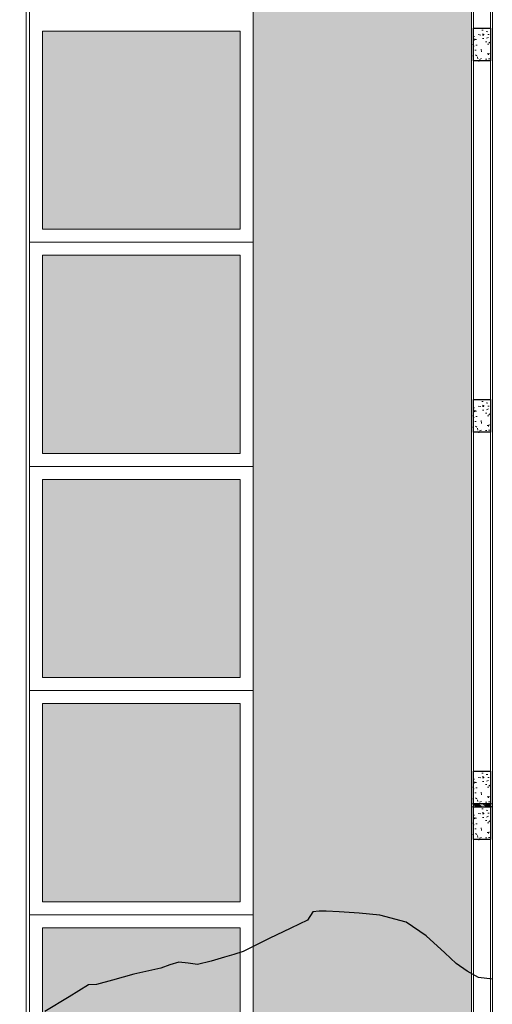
# Model space of a CAD drawing. Header units: millimetres. Extents: x -8931983 to 9630244, y 4 to 18563053.
# Tile 263 of 329: x 349158.29 to 349161.92, y 9282004.57 to 9282012.12. Entities that reach past the tile are written whole.
import ezdxf

# ---------------------------------------------------------------- set-up
doc = ezdxf.new("R2010")
doc.units = ezdxf.units.MM
doc.linetypes.add('CONTINUA', pattern=[0])
for name, color, linetype, lineweight in [('.', 7, 'Continuous', 0), ('0_ CUNETAS', 151, 'Continuous', 5), ('Cerco Perimetrico', 151, 'Continuous', 18), ('CUNETAS', 5, 'Continuous', 0), ('HIERVA', 108, 'Continuous', 0), ('JUNTAS DE DILATACIÓN', 160, 'CONTINUA', 9), ('TARRAJEO', 32, 'Continuous', 0), ('vereda', 254, 'Continuous', 5)]:
    doc.layers.add(name, color=color, linetype=linetype, lineweight=lineweight)
for name, color, linetype, lineweight, true_color in [('0_COLUMNA ACHURADO', 250, 'Continuous', 0, 0x363636), ('0_PISOS', 252, 'Continuous', 0, 0x8a8a8a), ('PISO Cemento pulido', 254, 'Continuous', 5, 0xd1d1d1)]:
    doc.layers.add(name, color=color, linetype=linetype, lineweight=lineweight, true_color=true_color)
doc.layers.add('C-TOPO', color=7, linetype='Continuous')
doc.layers.add('COLUMNA T.E', color=6, linetype='Continuous')

# ---------------------------------------------------------------- blocks, each defined once
blk = doc.blocks.new('topooooo')
at = {"layer": 'C-TOPO', "color": 252, "linetype": 'Continuous', "lineweight": 25, "true_color": 0x939598, "elevation": 2.118, "flags": 128}
blk.add_lwpolyline([(-121.7106, -132.2572), (-121.8019, -132.314), (-121.8993, -132.3327), (-122.0013, -132.3407), (-122.1203, -132.334), (-122.3142, -132.3251), (-122.4997, -132.3423), (-122.6915, -132.4287), (-122.8224, -132.5196), (-122.9481, -132.6072), (-123.028, -132.6674), (-123.0691, -132.7038), (-123.1037, -132.7383), (-123.0948, -132.814), (-123.1539, -132.9418), (-123.2326, -133.1094), (-123.2819, -133.2247), (-123.3214, -133.314), (-123.3617, -133.3765), (-123.404, -133.438), (-123.4648, -133.5279), (-123.528, -133.6137), (-123.5897, -133.6523), (-123.6509, -133.6911), (-123.6908, -133.7512), (-123.7283, -133.814), (-123.7859, -133.8889), (-123.8585, -133.9835), (-123.9555, -134.1221), (-124.028, -134.2267), (-124.0748, -134.2672), (-124.1294, -134.4339), (-124.2033, -134.6387)], dxfattribs=at)
blk = doc.blocks.new('red drenaje')
at = {"layer": '0_ CUNETAS', "lineweight": 0}
blk.add_line((7.305, 111.023), (7.305, 73.493, 0), dxfattribs=at)

msp = doc.modelspace()

# ---------------------------------------------------------------- hatches: boundary and pattern name
at = {"layer": '.', "true_color": 0xadddf7, "transparency": 33554572}
h = msp.add_hatch(color=141, dxfattribs=at)
h.dxf.hatch_style = 1
h.paths.add_polyline_path([(349161.92152, 9282006.08139), (349161.92152, 9282006.10639), (349161.76152, 9282006.10639), (349161.76152, 9282006.08139)])
at = {"layer": '0_COLUMNA ACHURADO'}
h = msp.add_hatch(dxfattribs=at)
h.set_pattern_fill('AR-CONC', color=256, scale=0.00088, angle=180)
h.set_pattern_definition([(229.9999995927, (9631079.37741, 8932891.00994), (-0.1603225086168, 0.014026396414), [0.016764, -0.184404]), (174.9999995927, (9631079.37741, 8932891.00994), (0.0310142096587, -0.1681300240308), [0.0134112, -0.1475237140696]), (280.4514442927, (9631079.36405, 8932891.01111), (-0.129308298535, -0.1541036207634), [0.014247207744, -0.156719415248]), (226.1841995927, (9631079.37741, 8932890.96524), (-0.238549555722, 0.0369972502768), [0.025146, -0.276606]), (276.6355572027, (9631079.35753, 8932890.96832), (-0.2089156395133, -0.217734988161), [0.021370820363, -0.235079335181]), (171.1841507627, (9631079.37741, 8932890.96524), (-0.208915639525, -0.21773498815), [0.0201167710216, -0.2212845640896]), (200.9999995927, (9631079.35506, 8932890.97641), (-0.133420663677, 0.0899933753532), [0.016764, -0.184404]), (145.9999995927, (9631079.35506, 8932890.97641), (-0.0543857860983, -0.162085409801), [0.0134112, -0.1475232]), (251.4514445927, (9631079.34394, 8932890.98391), (-0.1878064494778, -0.0720920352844), [0.014247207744, -0.156719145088]), (217.49999959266, (9631079.377414, 8932891.00994), (-0.00271797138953, -0.07440843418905), [0, -0.14573504, 0, -0.1497584, 0, -0.148082]), (187.4999995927, (9631079.37741, 8932891.00994), (-0.05880130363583, -0.0881589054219), [0, -0.08538464, 0, -0.14238224, 0, -0.0564388]), (147.49999959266, (9631079.42726, 8932891.00994), (-0.119319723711, 0.00504129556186), [0, -0.05588, 0, -0.1743456, 0, -0.2313432]), (137.4999995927, (9631079.44961, 8932891.00994), (-0.1303536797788, -0.0223753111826), [0, -0.072644, 0, -0.11578336, 0, -0.1642872])])
h.paths.add_polyline_path([(349161.90652, 9282012.05639), (349161.77652, 9282012.05639), (349161.77652, 9282011.80639), (349161.90652, 9282011.80639)])
h = msp.add_hatch(dxfattribs=at)
h.set_pattern_fill('AR-CONC', color=256, scale=0.00088, angle=180)
h.set_pattern_definition([(229.9999995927, (9631079.37741, 8932888.15994), (-0.1603225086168, 0.014026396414), [0.016764, -0.184404]), (174.9999995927, (9631079.37741, 8932888.15994), (0.0310142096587, -0.1681300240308), [0.0134112, -0.1475237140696]), (280.4514442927, (9631079.36405, 8932888.16111), (-0.129308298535, -0.1541036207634), [0.014247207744, -0.156719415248]), (226.1841995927, (9631079.37741, 8932888.11524), (-0.238549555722, 0.0369972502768), [0.025146, -0.276606]), (276.6355572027, (9631079.35753, 8932888.11832), (-0.2089156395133, -0.217734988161), [0.021370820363, -0.235079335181]), (171.1841507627, (9631079.37741, 8932888.11524), (-0.208915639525, -0.21773498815), [0.0201167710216, -0.2212845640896]), (200.9999995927, (9631079.35506, 8932888.12641), (-0.133420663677, 0.0899933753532), [0.016764, -0.184404]), (145.9999995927, (9631079.35506, 8932888.12641), (-0.0543857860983, -0.162085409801), [0.0134112, -0.1475232]), (251.4514445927, (9631079.34394, 8932888.13391), (-0.1878064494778, -0.0720920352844), [0.014247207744, -0.156719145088]), (217.49999959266, (9631079.377414, 8932888.15994), (-0.00271797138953, -0.07440843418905), [0, -0.14573504, 0, -0.1497584, 0, -0.148082]), (187.4999995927, (9631079.37741, 8932888.15994), (-0.05880130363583, -0.0881589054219), [0, -0.08538464, 0, -0.14238224, 0, -0.0564388]), (147.49999959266, (9631079.42726, 8932888.15994), (-0.119319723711, 0.00504129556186), [0, -0.05588, 0, -0.1743456, 0, -0.2313432]), (137.4999995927, (9631079.44961, 8932888.15994), (-0.1303536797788, -0.0223753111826), [0, -0.072644, 0, -0.11578336, 0, -0.1642872])])
h.paths.add_polyline_path([(349161.90652, 9282009.20639), (349161.77652, 9282009.20639), (349161.77652, 9282008.95639), (349161.90652, 9282008.95639)])
h = msp.add_hatch(dxfattribs=at)
h.set_pattern_fill('AR-CONC', color=256, scale=0.00088, angle=180)
h.set_pattern_definition([(229.9999995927, (9631079.37742, 8932885.30994), (-0.1603225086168, 0.014026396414), [0.016764, -0.184404]), (174.9999995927, (9631079.37742, 8932885.30994), (0.0310142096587, -0.1681300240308), [0.0134112, -0.1475237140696]), (280.4514442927, (9631079.36406, 8932885.31111), (-0.129308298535, -0.1541036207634), [0.014247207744, -0.156719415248]), (226.1841995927, (9631079.37742, 8932885.26524), (-0.238549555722, 0.0369972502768), [0.025146, -0.276606]), (276.6355572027, (9631079.35754, 8932885.26832), (-0.2089156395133, -0.217734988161), [0.021370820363, -0.235079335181]), (171.1841507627, (9631079.37742, 8932885.26524), (-0.208915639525, -0.21773498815), [0.0201167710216, -0.2212845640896]), (200.9999995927, (9631079.35507, 8932885.27641), (-0.133420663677, 0.0899933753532), [0.016764, -0.184404]), (145.9999995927, (9631079.35507, 8932885.27641), (-0.0543857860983, -0.162085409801), [0.0134112, -0.1475232]), (251.4514445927, (9631079.34395, 8932885.28391), (-0.1878064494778, -0.0720920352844), [0.014247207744, -0.156719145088]), (217.49999959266, (9631079.37742, 8932885.30994), (-0.00271797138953, -0.07440843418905), [0, -0.14573504, 0, -0.1497584, 0, -0.148082]), (187.4999995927, (9631079.37742, 8932885.30994), (-0.05880130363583, -0.0881589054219), [0, -0.08538464, 0, -0.14238224, 0, -0.0564388]), (147.49999959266, (9631079.42726, 8932885.30994), (-0.119319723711, 0.00504129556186), [0, -0.05588, 0, -0.1743456, 0, -0.2313432]), (137.4999995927, (9631079.44961, 8932885.30994), (-0.1303536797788, -0.0223753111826), [0, -0.072644, 0, -0.11578336, 0, -0.1642872])])
h.paths.add_polyline_path([(349161.90652, 9282006.35639), (349161.77652, 9282006.35639), (349161.77652, 9282006.10639), (349161.90652, 9282006.10639)])
h = msp.add_hatch(dxfattribs=at)
h.set_pattern_fill('AR-CONC', color=256, scale=0.00088, angle=180)
h.set_pattern_definition([(229.9999995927, (9631079.37741, 8932885.03494), (-0.1603225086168, 0.014026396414), [0.016764, -0.184404]), (174.9999995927, (9631079.37741, 8932885.03494), (0.0310142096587, -0.1681300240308), [0.0134112, -0.1475237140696]), (280.4514442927, (9631079.36405, 8932885.03611), (-0.129308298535, -0.1541036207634), [0.014247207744, -0.156719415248]), (226.1841995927, (9631079.37741, 8932884.99024), (-0.238549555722, 0.0369972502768), [0.025146, -0.276606]), (276.6355572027, (9631079.35753, 8932884.99332), (-0.2089156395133, -0.217734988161), [0.021370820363, -0.235079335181]), (171.1841507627, (9631079.37741, 8932884.99024), (-0.208915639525, -0.21773498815), [0.0201167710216, -0.2212845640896]), (200.9999995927, (9631079.35506, 8932885.00141), (-0.133420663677, 0.0899933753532), [0.016764, -0.184404]), (145.9999995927, (9631079.35506, 8932885.00141), (-0.0543857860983, -0.162085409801), [0.0134112, -0.1475232]), (251.4514445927, (9631079.34394, 8932885.00891), (-0.1878064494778, -0.0720920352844), [0.014247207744, -0.156719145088]), (217.49999959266, (9631079.377414, 8932885.03494), (-0.00271797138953, -0.07440843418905), [0, -0.14573504, 0, -0.1497584, 0, -0.148082]), (187.4999995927, (9631079.37741, 8932885.03494), (-0.05880130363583, -0.0881589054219), [0, -0.08538464, 0, -0.14238224, 0, -0.0564388]), (147.49999959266, (9631079.42726, 8932885.03494), (-0.119319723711, 0.00504129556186), [0, -0.05588, 0, -0.1743456, 0, -0.2313432]), (137.4999995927, (9631079.44961, 8932885.03494), (-0.1303536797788, -0.0223753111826), [0, -0.072644, 0, -0.11578336, 0, -0.1642872])])
h.paths.add_polyline_path([(349161.90652, 9282006.08139), (349161.77652, 9282006.08139), (349161.77652, 9282005.83139), (349161.90652, 9282005.83139)])
at = {"layer": 'HIERVA', "lineweight": 0, "true_color": 0x136734, "transparency": 33554610}
h = msp.add_hatch(dxfattribs=at)
h.set_pattern_fill('GRASS', color=116, scale=0.012, angle=-114.506506)
h.set_pattern_definition([(335.4934938, (343646.55733, 9280804.51346), (0.285509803, 0.1067107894), [0.05715, -0.373902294]), (290.493494, (343646.55733, 9280804.51346), (0.285509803, 0.10671079), [0.05715, -0.24765]), (20.493494, (343646.55733, 9280804.51346), (-0.10671079, 0.285509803), [0.05715, -0.24765])])
h.paths.add_polyline_path([(349092.70281, 9282027.10454), (349092.10269, 9282027.10454), (349092.13772, 9281918.00139), (349091.10404, 9281918.00139), (349091.04784, 9282031.21222), (349161.76152, 9282031.21222), (349161.76152, 9281923.00139), (349161.0004, 9281923.00139), (349161.0004, 9281955.09947), (349160.2045, 9281955.1014), (349160.20446, 9281956.81947), (349160.20455, 9281957.04444), (349160.20455, 9281978.66944), (349160.20455, 9281988.05646), (349160.08467, 9281988.05442), (349160.08467, 9282030.76942), (349092.68467, 9282030.76942), (349092.68467, 9282027.32949), (349092.70346, 9282027.32949)])
at = {"layer": 'JUNTAS DE DILATACIÓN'}
h = msp.add_hatch(dxfattribs=at)
h.set_pattern_fill('ANSI34', color=256, scale=0.0029, angle=270.093963)
h.set_pattern_definition([(315.0939632, (347628.779663, 9287593.027267), (0.03899999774, 0.03912812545), []), (315.0939632, (347628.779684, 9287593.014246), (0.03899999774, 0.03912812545), []), (315.0939632, (347628.779706, 9287593.001224), (0.03899999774, 0.03912812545), []), (315.0939632, (347628.779727, 9287592.988203), (0.03899999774, 0.03912812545), [])])
h.paths.add_polyline_path([(349161.92152, 9282006.08139), (349161.92152, 9282006.10639), (349161.76152, 9282006.10639), (349161.76152, 9282006.08139)])
at = {"layer": 'PISO Cemento pulido', "true_color": 0xdfe0e1, "transparency": 33554610}
for points in [[(349159.98467, 9282012.03442), (349158.46467, 9282012.03442), (349158.46467, 9282010.51442), (349159.98467, 9282010.51442)], [(349159.98467, 9282010.31442), (349158.46467, 9282010.31442), (349158.46467, 9282008.79442), (349159.98467, 9282008.79442)], [(349159.98467, 9282008.59442), (349158.46467, 9282008.59442), (349158.46467, 9282007.07442), (349159.98467, 9282007.07442)], [(349159.98467, 9282006.87442), (349158.46467, 9282006.87442), (349158.46467, 9282005.35442), (349159.98467, 9282005.35442)], [(349159.98467, 9282005.15442), (349158.46467, 9282005.15442), (349158.46467, 9282003.63442), (349159.98467, 9282003.63442)]]:
    msp.add_hatch(color=254, dxfattribs=at).paths.add_polyline_path(points)

# ---------------------------------------------------------------- linework, layer by layer
at = {"layer": '0_PISOS', "elevation": 0}
for points in [[(349158.46467, 9282010.51442), (349158.46467, 9282012.03442), (349159.98467, 9282012.03442), (349159.98467, 9282010.51442)], [(349158.46467, 9282008.79442), (349158.46467, 9282010.31442), (349159.98467, 9282010.31442), (349159.98467, 9282008.79442)], [(349158.46467, 9282007.07442), (349158.46467, 9282008.59442), (349159.98467, 9282008.59442), (349159.98467, 9282007.07442)], [(349158.46467, 9282005.35442), (349158.46467, 9282006.87442), (349159.98467, 9282006.87442), (349159.98467, 9282005.35442)], [(349158.46467, 9282003.63442), (349158.46467, 9282005.15442), (349159.98467, 9282005.15442), (349159.98467, 9282003.63442)]]:
    msp.add_lwpolyline(points, close=True, dxfattribs=at)
at = {"layer": 'Cerco Perimetrico'}
for p, q in [((349161.90652, 9281917.85639), (349161.90652, 9282031.35722)), ((349161.77652, 9281917.98639), (349161.77652, 9282031.22722))]:
    msp.add_line(p, q, dxfattribs=at)
at = {"layer": 'COLUMNA T.E', "lineweight": 30, "ltscale": 1.87}
for points in [[(349161.77652, 9282011.80639), (349161.77652, 9282012.05639), (349161.90652, 9282012.05639), (349161.90652, 9282011.80639)], [(349161.77652, 9282008.95639), (349161.77652, 9282009.20639), (349161.90652, 9282009.20639), (349161.90652, 9282008.95639)], [(349161.77652, 9282006.10639), (349161.77652, 9282006.35639), (349161.90652, 9282006.35639), (349161.90652, 9282006.10639)], [(349161.77652, 9282005.83139), (349161.77652, 9282006.08139), (349161.90652, 9282006.08139), (349161.90652, 9282005.83139)]]:
    msp.add_lwpolyline(points, close=True, dxfattribs=at)
at = {"layer": 'JUNTAS DE DILATACIÓN'}
msp.add_lwpolyline([(349161.92152, 9282006.08139), (349161.92152, 9282006.10639), (349161.76152, 9282006.10639), (349161.76152, 9282006.08139)], close=True, dxfattribs=at)
at = {"layer": 'TARRAJEO'}
for p, q in [((349161.92152, 9281917.84139), (349161.92152, 9282031.37222)), ((349161.76152, 9281918.00139), (349161.76152, 9282031.21222))]:
    msp.add_line(p, q, dxfattribs=at)
at = {"layer": 'vereda'}
for p, q in [((349158.36467, 9282030.76942), (349158.36467, 9281991.49442)), ((349160.08467, 9282030.76942), (349160.08467, 9281988.05442)), ((349158.36467, 9282010.41442), (349160.08467, 9282010.41442)), ((349158.36467, 9282008.69442), (349160.08467, 9282008.69442)), ((349158.36467, 9282006.97442), (349160.08467, 9282006.97442)), ((349158.36467, 9282005.25442), (349160.08467, 9282005.25442))]:
    msp.add_line(p, q, dxfattribs=at)
at = {"layer": 'vereda', "elevation": -4.39971}
msp.add_lwpolyline([(349092.70281, 9282027.10454), (349092.10269, 9282027.10454), (349092.13772, 9281918.00139), (349091.10404, 9281918.00139), (349091.04784, 9282031.21222), (349161.76152, 9282031.21222), (349161.76152, 9281923.00139), (349161.0004, 9281923.00139), (349161.0004, 9281955.09947), (349160.20446, 9281955.09947), (349160.20455, 9281956.81947), (349160.20455, 9281957.04444), (349160.20454, 9281978.66944), (349160.20455, 9281988.05646), (349160.08467, 9281988.05442), (349160.08467, 9282030.76942), (349092.68467, 9282030.76942), (349092.68467, 9282027.32949), (349092.70346, 9282027.32949), (349092.70281, 9282027.10454)], dxfattribs=at)

# ---------------------------------------------------------------- block references
at = {"layer": 'CUNETAS', "color": 84, "lineweight": 30}
msp.add_blockref('red drenaje', (349151.0347, 9281918.00139), dxfattribs=at)
at = {"layer": 'vereda', "rotation": 320.4010421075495}
msp.add_blockref('topooooo', (349340.00467, 9282029.08654, 261.841), dxfattribs=at)

doc.saveas('drawing.dxf')
